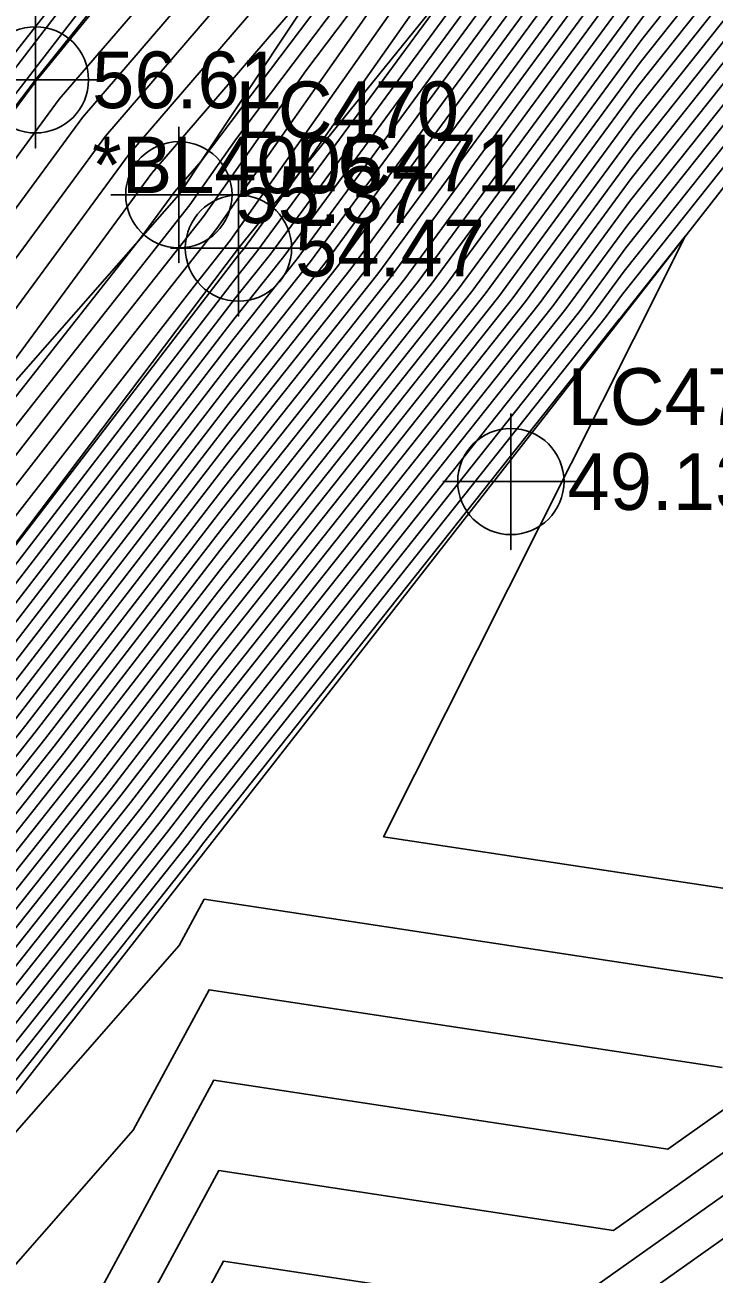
# Model space of a CAD drawing. Extents: x 2188792 to 2191981, y 386090 to 389710.
# Drawn here: x 2190776.5 to 2190806.9, y 388423.9 to 388479 of the extents above; entities that cross this region are included whole.
import ezdxf

# ---------------------------------------------------------------- set-up
doc = ezdxf.new("R2010")
doc.units = 0
for name, color, linetype in [('DTM Contours Major', 7, 'Continuous'), ('DTM Contours Minor', 7, 'Continuous'), ('Exist DTM Breakline', 7, 'Continuous'), ('Exist DTM Breakline Cogo Comment', 7, 'Continuous'), ('Exist DTM Breakline Cogo Elevation', 7, 'Continuous'), ('Exist DTM Breakline Cogo Number', 7, 'Continuous'), ('Exist DTM Breakline Cogo Point CELL', 7, 'Continuous'), ('Exist Roads EOP', 7, 'Continuous'), ('Exist Roads EOT', 7, 'Continuous')]:
    doc.layers.add(name, color=color, linetype=linetype)

msp = doc.modelspace()

# ---------------------------------------------------------------- linework, layer by layer
at = {"layer": 'DTM Contours Major'}
for points in [[(2190736.488, 388415.359), (2190748.767, 388431.686), (2190751.718, 388435.449), (2190766.611, 388455.788), (2190771.411, 388462.257), (2190780.086, 388474.064), (2190797.697, 388494.557), (2190799.518, 388496.788), (2190801.771, 388499.298), (2190812.245, 388513.264)], [(2190740.698, 388409.467), (2190754.154, 388425.943), (2190754.892, 388426.77), (2190771.932, 388448.929), (2190773.206, 388450.537), (2190785.812, 388466.92), (2190787.35, 388468.859), (2190803.355, 388490.655), (2190804.2, 388491.857), (2190804.705, 388492.526), (2190814.737, 388506.433)], [(2190746.906, 388422.287), (2190752.004, 388429.065), (2190761.543, 388441.231), (2190770.458, 388452.696), (2190778.186, 388462.633), (2190784.396, 388470.507), (2190788.914, 388476.937), (2190802.22, 388494.564), (2190807.069, 388501.286)], [(2190753.646, 388421.593), (2190756.929, 388425.272), (2190770.808, 388443.32), (2190775.305, 388448.991), (2190785.533, 388462.284), (2190790.312, 388468.308), (2190804.43, 388487.534), (2190807.909, 388491.915)], [(2190758.967, 388423.773), (2190769.684, 388437.711), (2190777.404, 388447.445), (2190785.254, 388457.649), (2190793.274, 388467.758), (2190804.041, 388482.421), (2190811.144, 388491.363)], [(2190761.004, 388422.275), (2190768.56, 388432.102), (2190779.502, 388445.899), (2190784.975, 388453.013), (2190796.235, 388467.208), (2190803.652, 388477.308), (2190814.378, 388490.811)], [(2190763.041, 388420.776), (2190767.437, 388426.492), (2190781.601, 388444.354), (2190784.696, 388448.377), (2190799.197, 388466.658), (2190803.264, 388472.195), (2190817.612, 388490.259)], [(2190766.313, 388420.883), (2190783.699, 388442.808), (2190784.417, 388443.742), (2190802.159, 388466.107), (2190802.875, 388467.082), (2190820.846, 388489.707)], [(2190777.225, 388413.883), (2190785.074, 388428.415), (2190802.476, 388425.77), (2190822.451, 388439.93)]]:
    msp.add_lwpolyline(points, dxfattribs=at)
at = {"layer": 'DTM Contours Minor'}
for points in [[(2190733.594, 388421.426), (2190740.97, 388431.229), (2190748.863, 388441.674), (2190760.465, 388457.103), (2190764.201, 388461.995), (2190772.297, 388472.106), (2190779.216, 388481.138), (2190789.966, 388494.678), (2190795.304, 388501.147), (2190799.212, 388505.908), (2190813.109, 388522.728)], [(2190731.976, 388416.157), (2190743.341, 388431.034), (2190745.635, 388434.168), (2190762.185, 388456.492), (2190763.495, 388458.282), (2190776.932, 388476.388), (2190777.027, 388476.517), (2190777.218, 388476.74), (2190796.002, 388499.746), (2190797.869, 388501.826), (2190809.212, 388515.623)], [(2190738.572, 388416.745), (2190749.414, 388431.162), (2190761.689, 388446.817), (2190767.65, 388454.957), (2190769.571, 388457.546), (2190781.105, 388473.247), (2190795.948, 388490.518), (2190800.233, 388496.194), (2190800.935, 388497.168), (2190812.705, 388512.861)], [(2190740.656, 388418.131), (2190750.062, 388430.637), (2190767.664, 388453.088), (2190768.554, 388454.232), (2190769.326, 388455.224), (2190771.661, 388458.185), (2190782.125, 388472.429), (2190790.125, 388481.738), (2190800.73, 388495.786), (2190802.469, 388498.197), (2190813.165, 388512.459)], [(2190742.739, 388419.516), (2190750.709, 388430.113), (2190765.624, 388449.136), (2190769.189, 388453.72), (2190772.279, 388457.694), (2190781.632, 388469.552), (2190783.145, 388471.612), (2190784.301, 388472.957), (2190801.226, 388495.379), (2190804.002, 388499.227), (2190813.624, 388512.057)], [(2190744.823, 388420.902), (2190751.356, 388429.589), (2190763.583, 388445.183), (2190769.824, 388453.208), (2190775.232, 388460.163), (2190783.807, 388471.035), (2190785.857, 388473.953), (2190801.723, 388494.971), (2190805.536, 388500.256), (2190814.084, 388511.654)], [(2190739.377, 388423.267), (2190746.726, 388433.305), (2190757.108, 388447.31), (2190764.534, 388457.451), (2190775.092, 388471.678), (2190778.046, 388475.699), (2190784.045, 388482.679), (2190797.174, 388498.76), (2190808.079, 388510.91)], [(2190741.453, 388408.9), (2190753.95, 388424.203), (2190755.707, 388426.171), (2190771.482, 388446.686), (2190774.046, 388449.918), (2190785.7, 388465.066), (2190788.534, 388468.639), (2190804.663, 388490.602), (2190805.969, 388492.246), (2190817.75, 388508.421)], [(2190735.413, 388415.5), (2190747.817, 388432.442), (2190752.032, 388438.128), (2190765.573, 388456.62), (2190773.252, 388466.967), (2190779.066, 388474.882), (2190790.871, 388488.618), (2190798.346, 388497.774), (2190807.595, 388508.078)], [(2190753.849, 388423.333), (2190756.115, 388425.871), (2190771.258, 388445.564), (2190774.466, 388449.609), (2190785.644, 388464.138), (2190789.127, 388468.529), (2190804.585, 388489.579), (2190806.616, 388492.136), (2190817.898, 388507.626)], [(2190750.041, 388421.652), (2190754.255, 388426.813), (2190754.485, 388427.07), (2190772.157, 388450.051), (2190772.787, 388450.846), (2190785.867, 388467.847), (2190786.757, 388468.969), (2190796.018, 388481.58), (2190801.143, 388488.873), (2190804.208, 388492.933), (2190813.203, 388505.403)], [(2190739.602, 388410.341), (2190753.157, 388426.444), (2190753.946, 388427.493), (2190755.421, 388429.375), (2190772.362, 388451.159), (2190773.143, 388452.163), (2190785.923, 388468.774), (2190786.165, 388469.079), (2190788.681, 388472.505), (2190798.086, 388485.889), (2190803.711, 388493.341), (2190811.67, 388504.374)], [(2190739.053, 388410.778), (2190751.074, 388425.059), (2190753.298, 388428.017), (2190757.462, 388433.327), (2190771.728, 388451.672), (2190784.092, 388467.572), (2190785.575, 388469.451), (2190795.029, 388482.905), (2190803.214, 388493.748), (2190810.136, 388503.345)], [(2190748.99, 388423.673), (2190752.651, 388428.541), (2190759.502, 388437.279), (2190771.093, 388452.184), (2190781.139, 388465.102), (2190784.985, 388469.979), (2190791.972, 388479.921), (2190802.717, 388494.156), (2190808.603, 388502.315)], [(2190741.075, 388409.184), (2190754.052, 388425.073), (2190755.3, 388426.47), (2190771.707, 388447.807), (2190773.626, 388450.227), (2190785.756, 388465.993), (2190787.942, 388468.749), (2190804.74, 388491.625), (2190805.322, 388492.357), (2190810.693, 388499.73)], [(2190753.443, 388419.853), (2190757.744, 388424.672), (2190770.359, 388441.076), (2190776.144, 388448.373), (2190785.421, 388460.43), (2190791.496, 388468.088), (2190804.274, 388485.489), (2190809.203, 388491.694)], [(2190753.544, 388420.723), (2190757.337, 388424.972), (2190770.583, 388442.198), (2190775.725, 388448.682), (2190785.477, 388461.357), (2190790.904, 388468.198), (2190804.352, 388486.512), (2190808.556, 388491.805)], [(2190753.747, 388422.463), (2190756.522, 388425.571), (2190771.033, 388444.442), (2190774.885, 388449.3), (2190785.589, 388463.211), (2190789.719, 388468.418), (2190804.507, 388488.557), (2190807.263, 388492.026)], [(2190753.24, 388418.114), (2190758.559, 388424.073), (2190769.909, 388438.833), (2190776.984, 388447.754), (2190785.31, 388458.576), (2190792.681, 388467.868), (2190804.119, 388483.444), (2190810.497, 388491.474)], [(2190753.341, 388418.984), (2190758.152, 388424.373), (2190770.134, 388439.954), (2190776.564, 388448.063), (2190785.365, 388459.503), (2190792.089, 388467.978), (2190804.196, 388484.466), (2190809.85, 388491.584)], [(2190759.374, 388423.473), (2190769.46, 388436.589), (2190777.823, 388447.136), (2190785.198, 388456.721), (2190793.866, 388467.648), (2190803.963, 388481.399), (2190811.79, 388491.253)], [(2190759.782, 388423.174), (2190769.235, 388435.467), (2190778.243, 388446.827), (2190785.142, 388455.794), (2190794.458, 388467.538), (2190803.886, 388480.376), (2190812.437, 388491.142)], [(2190760.189, 388422.874), (2190769.01, 388434.345), (2190778.663, 388446.518), (2190785.087, 388454.867), (2190795.051, 388467.428), (2190803.808, 388479.353), (2190813.084, 388491.032)], [(2190760.597, 388422.574), (2190768.785, 388433.223), (2190779.082, 388446.209), (2190785.031, 388453.94), (2190795.643, 388467.318), (2190803.73, 388478.331), (2190813.731, 388490.922)], [(2190761.411, 388421.975), (2190768.336, 388430.98), (2190779.922, 388445.59), (2190784.919, 388452.086), (2190796.828, 388467.098), (2190803.575, 388476.286), (2190815.025, 388490.701)], [(2190761.819, 388421.675), (2190768.111, 388429.858), (2190780.341, 388445.281), (2190784.864, 388451.159), (2190797.42, 388466.988), (2190803.497, 388475.263), (2190815.671, 388490.59)], [(2190762.226, 388421.376), (2190767.886, 388428.736), (2190780.761, 388444.972), (2190784.808, 388450.231), (2190798.013, 388466.878), (2190803.419, 388474.24), (2190816.318, 388490.48)], [(2190762.634, 388421.076), (2190767.661, 388427.614), (2190781.181, 388444.663), (2190784.752, 388449.304), (2190798.605, 388466.768), (2190803.342, 388473.218), (2190816.965, 388490.37)], [(2190763.449, 388420.477), (2190767.212, 388425.37), (2190782.02, 388444.045), (2190784.64, 388447.45), (2190799.79, 388466.547), (2190803.186, 388471.173), (2190818.259, 388490.149)], [(2190763.856, 388420.177), (2190766.987, 388424.249), (2190782.44, 388443.735), (2190784.585, 388446.523), (2190800.382, 388466.437), (2190803.108, 388470.15), (2190818.906, 388490.038)], [(2190766.538, 388422.005), (2190783.279, 388443.117), (2190784.473, 388444.669), (2190801.567, 388466.217), (2190802.953, 388468.105), (2190820.199, 388489.818)], [(2190766.762, 388423.127), (2190782.86, 388443.426), (2190784.529, 388445.596), (2190800.975, 388466.327), (2190803.031, 388469.127), (2190819.552, 388489.928)], [(2190766.088, 388419.761), (2190784.119, 388442.499), (2190784.362, 388442.814), (2190802.752, 388465.997), (2190802.798, 388466.06), (2190805.655, 388469.657), (2190803.359, 388465.084), (2190792.344, 388443.145), (2190812.061, 388440.149)], [(2190779.262, 388422.038), (2190784.861, 388432.406), (2190804.872, 388429.365), (2190821.205, 388440.942)], [(2190766.016, 388418.577), (2190783.336, 388438.349), (2190784.437, 388440.388), (2190809.665, 388436.555)], [(2190777.201, 388409.456), (2190785.286, 388424.423), (2190800.08, 388422.176), (2190823.698, 388438.918)], [(2190824.945, 388437.905), (2190797.683, 388418.581)], [(2190768.996, 388416.15), (2190781.299, 388430.194), (2190784.649, 388436.397), (2190807.269, 388432.96)]]:
    msp.add_lwpolyline(points, dxfattribs=at)
at = {"layer": 'Exist DTM Breakline'}
for points in [[(2190689.157, 388357.957), (2190713.441, 388392.537), (2190745.14, 388434.56), (2190776.993, 388476.544), (2190808.657, 388516.035), (2190842.113, 388555.648), (2190867.238, 388585.829)], [(2190692.251, 388355.806), (2190716.264, 388390.579), (2190748.562, 388431.852), (2190783.317, 388471.474), (2190811.479, 388513.934), (2190844.812, 388553.096), (2190870.407, 388583.134)], [(2190697.341, 388352.364), (2190722.434, 388385.671), (2190754.301, 388427.205), (2190785.944, 388469.12), (2190817.744, 388508.452), (2190851.002, 388548.106), (2190876.052, 388577.962)], [(2190706.491, 388346.299), (2190731.903, 388378.613), (2190765.874, 388418.693), (2190830.568, 388501.574), (2190861.424, 388539.865), (2190888.997, 388569.171)]]:
    msp.add_lwpolyline(points, dxfattribs=at)
at = {"layer": 'Exist DTM Breakline Cogo Point CELL'}
for points in [[(2190776.993, 388479.544), (2190776.993, 388473.544), (2190776.993, 388476.544), (2190779.993, 388476.544), (2190773.993, 388476.544)], [(2190783.317, 388474.474), (2190783.317, 388468.474), (2190783.317, 388471.474), (2190786.317, 388471.474), (2190780.317, 388471.474)], [(2190785.944, 388472.12), (2190785.944, 388466.12), (2190785.944, 388469.12), (2190788.944, 388469.12), (2190782.944, 388469.12)], [(2190797.955, 388461.819), (2190797.955, 388455.819), (2190797.955, 388458.819), (2190800.955, 388458.819), (2190794.955, 388458.819)]]:
    msp.add_lwpolyline(points, dxfattribs=at)
for centre in [(2190776.993, 388476.544), (2190783.317, 388471.474), (2190785.944, 388469.12), (2190797.955, 388458.819)]:
    msp.add_circle(centre, 2.344, dxfattribs=at)
at = {"layer": 'Exist Roads EOP'}
msp.add_lwpolyline([(2191134.602, 388861.742), (2191096.259, 388823.8), (2191059.297, 388787.244), (2191021.316, 388749.148), (2190986.543, 388714.398), (2190949.487, 388676.464), (2190915.386, 388640.384), (2190880.06, 388601.534), (2190847.373, 388563.892), (2190814.156, 388524.043), (2190784.01, 388486.17), (2190753.438, 388446.547), (2190720.707, 388403.308), (2190691.569, 388363.271), (2190662.389, 388323.233), (2190633.272, 388282.773), (2190602.912, 388240.265), (2190571.201, 388196.09), (2190539.16, 388151.522), (2190509, 388109.198), (2190478.709, 388067.021), (2190448.893, 388024.678), (2190418.629, 387982.769)], dxfattribs=at)
at = {"layer": 'Exist Roads EOT'}
msp.add_lwpolyline([(2190928.044, 388656.144), (2190892.581, 388617.901), (2190858.144, 388578.56), (2190824.348, 388538.22), (2190795.065, 388501.961), (2190763.61, 388461.827), (2190731.812, 388420.195), (2190701.338, 388378.609), (2190671.384, 388337.618), (2190641.373, 388296.321), (2190610.834, 388253.969), (2190580.32, 388211.382), (2190550.521, 388169.982), (2190519.765, 388127.197), (2190491.337, 388087.267), (2190459.805, 388043.503), (2190428.552, 388000.405)], dxfattribs=at)

# ---------------------------------------------------------------- texts
at = {"layer": 'Exist DTM Breakline Cogo Comment'}
msp.add_text('*BL4005', height=2.5, dxfattribs=at).set_placement((2190779.493, 388471.544))
at = {"layer": 'Exist DTM Breakline Cogo Elevation'}
for s, p in [('56.61', (2190779.493, 388475.294)), ('55.37', (2190785.817, 388470.224)), ('54.47', (2190788.444, 388467.87)), ('49.13', (2190800.455, 388457.569))]:
    msp.add_text(s, height=2.5, dxfattribs=at).set_placement(p)
at = {"layer": 'Exist DTM Breakline Cogo Number'}
for s, p in [('LC470', (2190785.817, 388473.974)), ('LC471', (2190788.444, 388471.62)), ('LC472', (2190800.455, 388461.319))]:
    msp.add_text(s, height=2.5, dxfattribs=at).set_placement(p)

doc.saveas('drawing.dxf')
